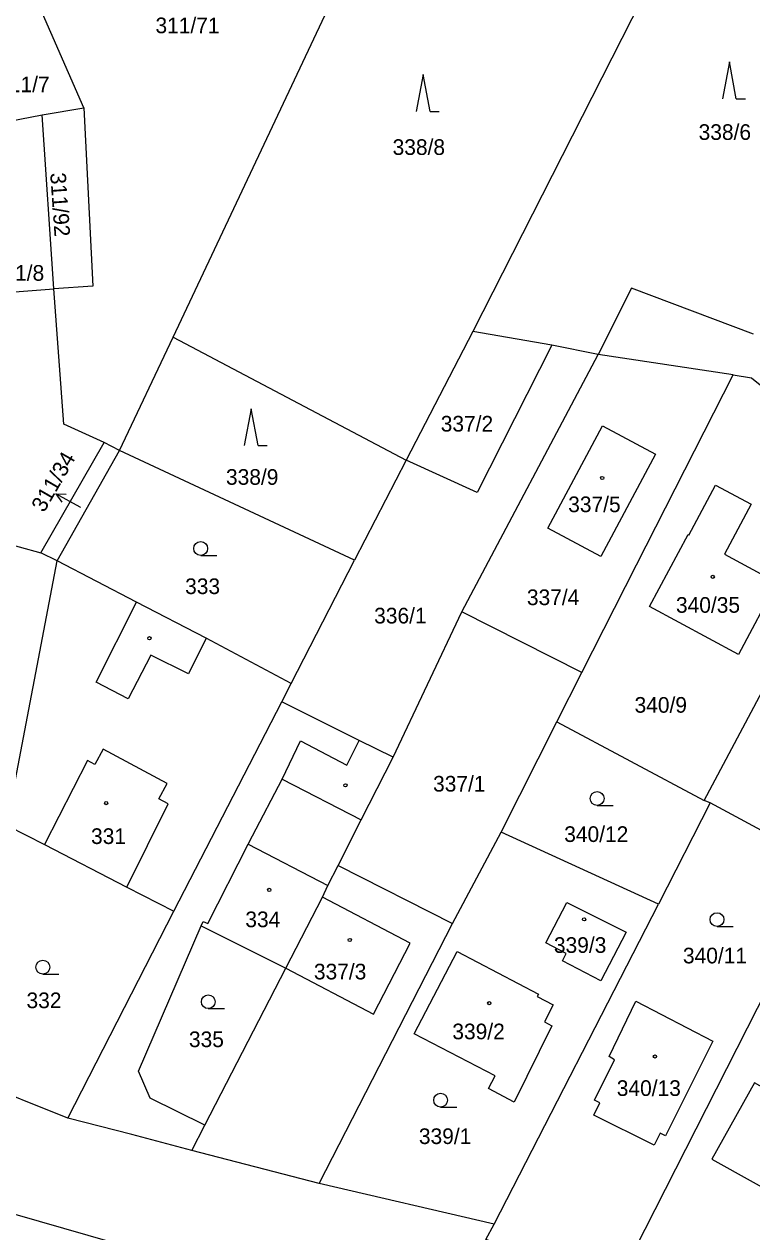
# Model space of a CAD drawing. Extents: x -757266 to -753360, y -1162585 to -1157740.
# Drawn here: x -754565.1 to -754486.2, y -1160778.7 to -1160647.6 of the extents above; entities that cross this region are included whole.
import ezdxf

# ---------------------------------------------------------------- set-up
doc = ezdxf.new("R2010")
doc.units = 0
for name, color, linetype in [('Hranice parcel', 7, 'Continuous'), ('Parcelní čísla', 7, 'Continuous'), ('Pop  PČ popisy', 7, 'Continuous'), ('Vnitřní kresba', 7, 'Continuous'), ('Značky budov', 7, 'Continuous'), ('Značky kultur', 7, 'Continuous')]:
    doc.layers.add(name, color=color, linetype=linetype)

msp = doc.modelspace()

# ---------------------------------------------------------------- linework, layer by layer
at = {"layer": 'Hranice parcel'}
for p, q in [((-754548.97, -1160681.58), (-754525.83, -1160632.41)), ((-754558.67, -1160656.69), (-754566.51, -1160638.78)), ((-754588.66, -1160662.37), (-754563.18, -1160657.44)), ((-754563.18, -1160657.44), (-754558.67, -1160656.69)), ((-754561.93, -1160676.35), (-754563.18, -1160657.44)), ((-754586.74, -1160678.22), (-754561.93, -1160676.35)), ((-754516.46, -1160680.97), (-754523.7, -1160694.94)), ((-754507.88, -1160682.46), (-754516.46, -1160680.97)), ((-754554.79, -1160693.88), (-754548.97, -1160681.58)), ((-754548.97, -1160681.58), (-754523.7, -1160694.94)), ((-754517.65, -1160711.39), (-754502.88, -1160683.48)), ((-754502.88, -1160683.48), (-754507.88, -1160682.46)), ((-754563.34, -1160704.99), (-754556.46, -1160693.02)), ((-754561.56, -1160705.87), (-754554.79, -1160693.88)), ((-754554.79, -1160693.88), (-754556.46, -1160693.02)), ((-754529.29, -1160705.78), (-754554.79, -1160693.88)), ((-754523.7, -1160694.94), (-754529.29, -1160705.78)), ((-754588.21, -1160698.11), (-754563.34, -1160704.99)), ((-754566.8, -1160733.41), (-754561.56, -1160705.87)), ((-754561.56, -1160705.87), (-754563.34, -1160704.99)), ((-754536.17, -1160719.17), (-754529.29, -1160705.78)), ((-754491.38, -1160731.87), (-754478.15, -1160707.01)), ((-754525.11, -1160727.19), (-754517.65, -1160711.39)), ((-754504.63, -1160718), (-754517.65, -1160711.39)), ((-754507.34, -1160723.35), (-754504.63, -1160718)), ((-754537.2, -1160721.17), (-754536.17, -1160719.17)), ((-754548.89, -1160743.91), (-754537.2, -1160721.17)), ((-754513.4, -1160735.31), (-754507.34, -1160723.35)), ((-754507.34, -1160723.35), (-754491.38, -1160731.87)), ((-754490.72, -1160732.14), (-754496.33, -1160743.15)), ((-754490.72, -1160732.14), (-754491.38, -1160731.87)), ((-754479.03, -1160738.46), (-754490.72, -1160732.14)), ((-754518.67, -1160745.22), (-754513.4, -1160735.31)), ((-754496.33, -1160743.15), (-754513.4, -1160735.31)), ((-754531.06, -1160738.93), (-754518.67, -1160745.22)), ((-754560.42, -1160766.36), (-754548.89, -1160743.91)), ((-754514.14, -1160777.88), (-754496.33, -1160743.15)), ((-754533.15, -1160773.46), (-754518.67, -1160745.22)), ((-754545.54, -1160767.12), (-754536.77, -1160750.08)), ((-754546.95, -1160769.87), (-754545.54, -1160767.12)), ((-754533.15, -1160773.46), (-754546.95, -1160769.87)), ((-754514.14, -1160777.88), (-754533.15, -1160773.46))]:
    msp.add_line(p, q, dxfattribs=at)
for points in [[(-754487.41, -1160623.24), (-754489.7, -1160627.8), (-754491.7, -1160632.2), (-754516.46, -1160680.97)], [(-754558.67, -1160656.69), (-754557.7, -1160676.05), (-754561.93, -1160676.35)], [(-754556.46, -1160693.02), (-754560.83, -1160691.03), (-754561.93, -1160676.35)], [(-754486.01, -1160681.25), (-754499.25, -1160676.25), (-754502.88, -1160683.48)], [(-754507.88, -1160682.46), (-754516.01, -1160698.44), (-754523.7, -1160694.94)], [(-754504.63, -1160718), (-754498.7, -1160706.31), (-754488.21, -1160685.69), (-754486.22, -1160686), (-754484.57, -1160687.33)], [(-754496.63, -1160694.3), (-754502.59, -1160705.41), (-754508.34, -1160702.33), (-754502.38, -1160691.22), (-754496.63, -1160694.3)], [(-754486.27, -1160699.72), (-754489.15, -1160705.15), (-754483.47, -1160708.21), (-754487.66, -1160716.04), (-754497.31, -1160710.83), (-754493.11, -1160703.01), (-754493.03, -1160703.07), (-754490.15, -1160697.64), (-754486.27, -1160699.72)], [(-754536.17, -1160719.17), (-754545.4, -1160714.24), (-754552.95, -1160710.35), (-754561.56, -1160705.87)], [(-754525.11, -1160727.19), (-754528.8, -1160725.36), (-754537.2, -1160721.17)], [(-754531.06, -1160738.93), (-754528.57, -1160733.99), (-754525.11, -1160727.19)], [(-754566.93, -1160734.63), (-754562.95, -1160736.67), (-754554.01, -1160741.28), (-754548.89, -1160743.91)], [(-754536.77, -1160750.08), (-754532.76, -1160742.39), (-754532.19, -1160741.1), (-754531.06, -1160738.93)], [(-754500.63, -1160784.16), (-754498.89, -1160780.62), (-754477.79, -1160739.12)], [(-754506.75, -1160749.29), (-754506.34, -1160748.48), (-754508.56, -1160747.33), (-754506.25, -1160742.94), (-754499.82, -1160746.18), (-754502.57, -1160751.45), (-754506.75, -1160749.29)], [(-754545.54, -1160767.12), (-754551.46, -1160764.2), (-754552.74, -1160761.26), (-754545.95, -1160745.48), (-754536.77, -1160750.08)], [(-754514.06, -1160761.77), (-754522.82, -1160757.2), (-754518.17, -1160748.28), (-754509.33, -1160752.9), (-754509.47, -1160753.16), (-754507.74, -1160754.06), (-754508.7, -1160755.91), (-754507.91, -1160756.33), (-754511.99, -1160764.61), (-754514.78, -1160763.15), (-754514.06, -1160761.77)], [(-754503.28, -1160764.41), (-754501.1, -1160760.03), (-754501.69, -1160759.67), (-754498.79, -1160753.65), (-754490.42, -1160757.99), (-754495.57, -1160768.27), (-754496.13, -1160767.98), (-754496.79, -1160769.28), (-754503.33, -1160766.04), (-754502.67, -1160764.71), (-754503.28, -1160764.41)], [(-754560.42, -1160766.36), (-754570.52, -1160762.3), (-754576.78, -1160760.48)], [(-754481.56, -1160775.82), (-754479.71, -1160772.52), (-754479.36, -1160772.71), (-754477.8, -1160769.92), (-754479.09, -1160769.2), (-754477.93, -1160767), (-754485.92, -1160762.54), (-754490.53, -1160770.8), (-754481.56, -1160775.82)], [(-754546.95, -1160769.87), (-754553.47, -1160768.12), (-754560.42, -1160766.36)], [(-754581.21, -1160875.9), (-754581.56, -1160875.07), (-754582.98, -1160875.37), (-754587.35, -1160864.18), (-754590.82, -1160853.48), (-754593.79, -1160843.27), (-754596.29, -1160832.41), (-754598.32, -1160821.41), (-754599.28, -1160810.34), (-754599.33, -1160788.28), (-754597.8, -1160775.92), (-754589.43, -1160770.16), (-754577.92, -1160773.39), (-754576.46, -1160777.93), (-754572.43, -1160775.79), (-754571.47, -1160775.25), (-754550.32, -1160781.36), (-754545.63, -1160789.04)], [(-754500.63, -1160784.16), (-754515.06, -1160779.53), (-754514.14, -1160777.88)]]:
    msp.add_lwpolyline(points, dxfattribs=at)
at = {"layer": 'Pop  PČ popisy'}
for p, q in [((-754559.08, -1160700.03), (-754561.705, -1160698.575)), ((-754561.705, -1160698.575), (-754560.586, -1160698.623)), ((-754561.705, -1160698.575), (-754561.072, -1160699.499)), ((-754559.03, -1160700.06), (-754559.08, -1160700.03))]:
    msp.add_line(p, q, dxfattribs=at)
at = {"layer": 'Vnitřní kresba'}
for p, q in [((-754488.21, -1160685.69), (-754502.88, -1160683.48)), ((-754557.33, -1160719.03), (-754552.95, -1160710.35)), ((-754545.4, -1160714.24), (-754547.33, -1160718.12)), ((-754551.4, -1160716.1), (-754553.85, -1160720.83)), ((-754547.33, -1160718.12), (-754551.4, -1160716.1)), ((-754553.85, -1160720.83), (-754557.33, -1160719.03)), ((-754537.14, -1160729.58), (-754535.18, -1160725.41)), ((-754535.18, -1160725.41), (-754530.13, -1160728.03)), ((-754530.13, -1160728.03), (-754528.8, -1160725.36)), ((-754556.59, -1160726.3), (-754557.48, -1160727.97)), ((-754549.63, -1160730.05), (-754556.59, -1160726.3)), ((-754558.27, -1160727.54), (-754562.95, -1160736.67)), ((-754557.48, -1160727.97), (-754558.27, -1160727.54)), ((-754540.38, -1160735.7), (-754537.14, -1160729.58)), ((-754537.14, -1160729.58), (-754528.57, -1160733.99)), ((-754550.52, -1160731.71), (-754549.63, -1160730.05)), ((-754549.51, -1160732.25), (-754550.52, -1160731.71)), ((-754554.01, -1160741.28), (-754549.51, -1160732.25)), ((-754540.85, -1160736.62), (-754540.38, -1160735.7)), ((-754545.23, -1160745.24), (-754540.85, -1160736.62)), ((-754540.85, -1160736.62), (-754532.19, -1160741.1)), ((-754523.26, -1160747.35), (-754532.76, -1160742.39)), ((-754545.95, -1160745.48), (-754545.71, -1160745)), ((-754545.71, -1160745), (-754545.23, -1160745.24)), ((-754527.23, -1160755.06), (-754523.26, -1160747.35)), ((-754536.77, -1160750.08), (-754527.23, -1160755.06))]:
    msp.add_line(p, q, dxfattribs=at)
at = {"layer": 'Značky budov'}
for centre in [(-754502.4268, -1160696.8692), (-754490.4368, -1160707.5992), (-754551.5568, -1160714.2692), (-754530.2868, -1160730.2292), (-754556.2468, -1160732.1592), (-754538.5568, -1160741.5792), (-754504.3968, -1160744.7792), (-754529.8168, -1160747.0192), (-754514.6868, -1160753.8792), (-754496.7168, -1160759.6692)]:
    msp.add_circle(centre, 0.175, dxfattribs=at)
at = {"layer": 'Značky kultur'}
for p, q in [((-754488.63, -1160651.71), (-754489.38, -1160655.71)), ((-754487.88, -1160655.71), (-754488.63, -1160651.71)), ((-754521.86, -1160653.08), (-754522.61, -1160657.08)), ((-754521.11, -1160657.08), (-754521.86, -1160653.08)), ((-754487.88, -1160655.71), (-754486.884, -1160655.71)), ((-754521.11, -1160657.08), (-754520.114, -1160657.08)), ((-754540.52, -1160689.35), (-754541.27, -1160693.35)), ((-754539.77, -1160693.35), (-754540.52, -1160689.35)), ((-754539.77, -1160693.35), (-754538.774, -1160693.35)), ((-754545.993, -1160705.28), (-754544.243, -1160705.28)), ((-754502.983, -1160732.41), (-754501.233, -1160732.41)), ((-754489.973, -1160745.56), (-754488.223, -1160745.56)), ((-754563.123, -1160750.72), (-754561.373, -1160750.72)), ((-754545.173, -1160754.47), (-754543.423, -1160754.47)), ((-754519.963, -1160765.16), (-754518.213, -1160765.16))]:
    msp.add_line(p, q, dxfattribs=at)
for centre in [(-754545.9929, -1160704.5298), (-754502.9829, -1160731.6598), (-754489.9729, -1160744.8098), (-754563.1229, -1160749.9698), (-754545.1729, -1160753.7198), (-754519.9629, -1160764.4098)]:
    msp.add_circle(centre, 0.75, dxfattribs=at)

# ---------------------------------------------------------------- texts
at = {"layer": 'Parcelní čísla'}
for s, p in [('311/71', (-754550.9, -1160648.59)), ('311/7', (-754568.07, -1160654.99)), ('338/6', (-754491.97, -1160660.17)), ('338/8', (-754525.17, -1160661.8)), ('311/8', (-754568.66, -1160675.46)), ('337/2', (-754519.95, -1160691.83)), ('338/9', (-754543.25, -1160697.61)), ('337/5', (-754506.118, -1160700.58)), ('333', (-754547.68, -1160709.47)), ('337/4', (-754510.6, -1160710.67)), ('340/35', (-754494.427, -1160711.5)), ('336/1', (-754527.17, -1160712.66)), ('340/9', (-754498.92, -1160722.35)), ('337/1', (-754520.78, -1160730.91)), ('340/12', (-754506.55, -1160736.38)), ('331', (-754557.89, -1160736.6)), ('334', (-754541.15, -1160745.63)), ('339/3', (-754507.67, -1160748.42)), ('340/11', (-754493.67, -1160749.56)), ('337/3', (-754533.71, -1160751.3)), ('332', (-754564.89, -1160754.42)), ('335', (-754547.27, -1160758.65)), ('339/2', (-754518.69, -1160757.8)), ('340/13', (-754500.85, -1160763.95)), ('339/1', (-754522.32, -1160769.17))]:
    msp.add_text(s, height=1.7, dxfattribs=at).set_placement(p)
for s, rotation, p in [('311/92', 274, (-754562.327, -1160663.779)), ('311/34', 59.999997, (-754562.991, -1160700.702))]:
    msp.add_text(s, height=1.7, rotation=rotation, dxfattribs=at).set_placement(p)

doc.saveas('drawing.dxf')
